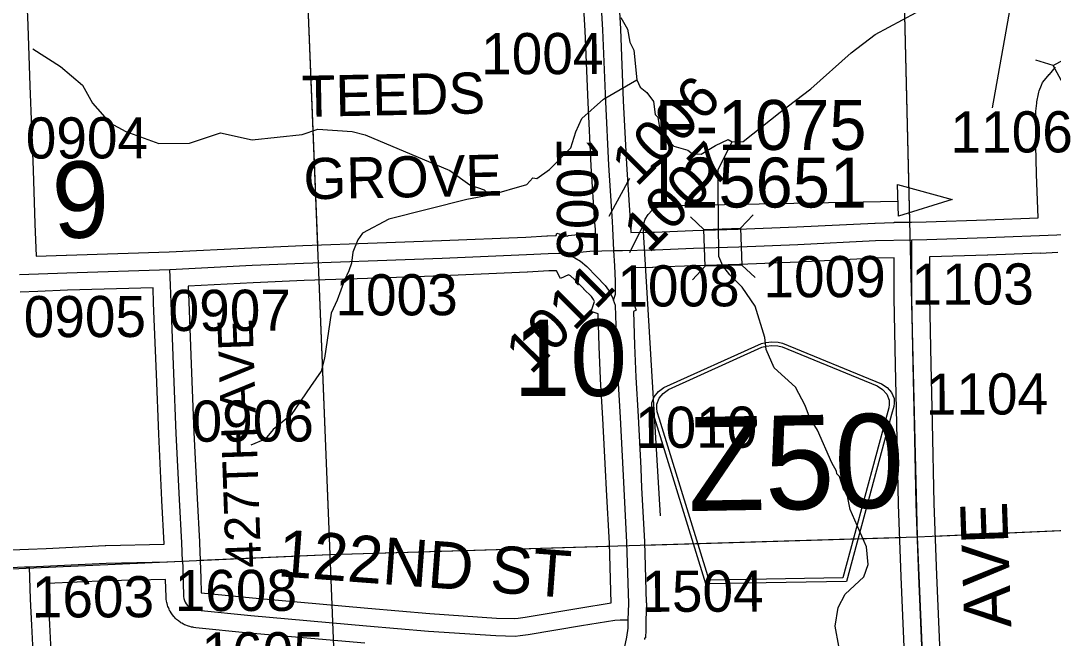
# Model space of a CAD drawing. Extents: x 128.7 to 185.5, y -21.4 to 12.6.
# Drawn here: x 166.287 to 168.046, y 3.333 to 4.385 of the extents above; entities that cross this region are included whole.
import ezdxf

# ---------------------------------------------------------------- set-up
doc = ezdxf.new("R2010")
doc.units = 0
for name, color, linetype in [('tdCoDirctArrow', 7, 'Continuous'), ('tdCoHydroRiver', 7, 'Continuous'), ('tdCoSecRdNmbr', 7, 'Continuous'), ('tdCoSecRdTxt', 7, 'Continuous'), ('tdCoSecRteBand', 7, 'Continuous'), ('tdCoSecRteCL', 7, 'Continuous'), ('tdCoSectLine', 7, 'Continuous'), ('tdCoSectLinePart', 7, 'Continuous'), ('tdCoSectNmbr', 7, 'Continuous'), ('tdCoShieldCoRteHrd', 7, 'Continuous'), ('tdCoStrucSec', 7, 'Continuous'), ('tdCoStrucSecCoName', 7, 'Continuous'), ('tdCoStrucSecFHWANum', 7, 'Continuous'), ('tdCoSurfAsphalt', 7, 'Continuous'), ('tdCoSurfGravel', 7, 'Continuous'), ('tdCoUnicrpTwnTxt', 7, 'Continuous')]:
    doc.layers.add(name, color=color, linetype=linetype)

msp = doc.modelspace()

# ---------------------------------------------------------------- linework, layer by layer
at = {"layer": 'tdCoDirctArrow'}
msp.add_line((167.9424, 4.2364), (168.0271, 4.7182), dxfattribs=at)
msp.add_lwpolyline([(167.7805, 4.1057), (167.8734, 4.0802), (167.782, 4.0519)], close=True, dxfattribs=at)
msp.add_lwpolyline([(167.3768, 3.5421), (167.3476, 4.0256), (167.3476, 4.0325), (167.3486, 4.0394), (167.3509, 4.0469), (167.3555, 4.0548), (167.3624, 4.0619), (167.3693, 4.0661), (167.3798, 4.0697), (167.3888, 4.0703), (167.397, 4.0701), (167.7809, 4.0776)], dxfattribs=at)
at = {"layer": 'tdCoHydroRiver'}
for points in [[(167.6804, 3.3199), (167.6743, 3.3544), (167.6794, 3.3862), (167.6911, 3.4088), (167.7231, 3.4384), (167.7302, 3.4592), (167.7275, 3.4891), (167.6998, 3.5528), (167.6939, 3.581), (167.689, 3.5855), (167.6818, 3.6089), (167.6769, 3.6135), (167.6767, 3.6182), (167.6683, 3.6321), (167.644, 3.688), (167.6305, 3.7096), (167.6234, 3.7298), (167.6064, 3.7608), (167.5704, 3.7941), (167.5566, 3.8251), (167.5542, 3.8456), (167.5379, 3.8986), (167.5161, 3.9309), (167.4948, 3.9522), (167.4831, 3.9676), (167.4762, 3.9831), (167.4748, 4.1015), (167.4752, 4.1315), (167.4987, 4.1782), (167.5176, 4.1789), (167.5804, 4.2287), (167.6325, 4.2686), (167.7012, 4.3297), (167.7426, 4.3613), (167.8122, 4.3988)], [(167.3089, 4.3903), (167.3207, 4.3702), (167.3247, 4.3483), (167.3315, 4.3343), (167.3367, 4.284), (167.3419, 4.2716), (167.3533, 4.2625), (167.3649, 4.2472), (167.3674, 4.2252), (167.3723, 4.2206), (167.3764, 4.1955), (167.3995, 4.1712), (167.4234, 4.1642), (167.4315, 4.1582), (167.4458, 4.1572), (167.4705, 4.1723), (167.4922, 4.1827), (167.4987, 4.1782)], [(166.3078, 4.3367), (166.3547, 4.3069), (166.3922, 4.2751), (166.4092, 4.2442), (166.4389, 4.2106), (166.4663, 4.1958), (166.5223, 4.1758), (166.5744, 4.1761), (166.6274, 4.1939), (166.6815, 4.1817), (166.7664, 4.1912), (166.7929, 4.2001), (166.8515, 4.1959), (166.8738, 4.1905), (167.0182, 4.1295), (167.0522, 4.1055), (167.0762, 4.0969), (167.0861, 4.0878), (167.1488, 4.1057), (167.1595, 4.1174), (167.1659, 4.1162), (167.1875, 4.1314), (167.224, 4.168), (167.2325, 4.1953), (167.2427, 4.218), (167.2794, 4.2513), (167.3367, 4.284)], [(167.0861, 4.0878), (167.0469, 4.0801), (166.9139, 4.0467), (166.869, 4.0229), (166.8615, 4.0116), (166.8528, 3.9907), (166.8504, 3.9717), (166.8461, 3.9589), (166.8388, 3.9428), (166.8259, 3.9092), (166.8157, 3.8867), (166.8043, 3.8105), (166.7988, 3.7882), (166.7808, 3.7623), (166.7479, 3.7137), (166.7173, 3.6888), (166.7036, 3.6725), (166.6788, 3.6621)]]:
    msp.add_lwpolyline(points, dxfattribs=at)
at = {"layer": 'tdCoSecRdNmbr'}
for p, q in [((167.3237, 4.1158), (167.2886, 4.0512)), ((167.3473, 4.0367), (167.324, 3.9897))]:
    msp.add_line(p, q, dxfattribs=at)
at = {"layer": 'tdCoSecRteBand'}
for points in [[(166.2846, 4.7171), (166.289, 4.6101), (166.2937, 4.5076), (166.2937, 4.5075), (166.2937, 4.5075), (166.2991, 4.3768), (166.2991, 4.3767), (166.2991, 4.3765), (166.3026, 4.2736), (166.3085, 4.1309), (166.3085, 4.1307), (166.3085, 4.1305), (166.3109, 4.039), (166.3135, 3.9838)], [(166.3135, 3.9838), (166.3647, 3.9858), (166.3648, 3.9858), (166.365, 3.9858), (166.5401, 3.9911), (166.6799, 3.9982), (166.6799, 3.9982), (166.68, 3.9982), (166.7673, 4.0022), (166.7675, 4.0022), (166.7677, 4.0022), (166.8939, 4.0064), (167.0037, 4.0106), (167.1472, 4.0165), (167.1834, 4.0187), (167.1839, 4.0187), (167.1844, 4.0187), (167.1988, 4.0191), (167.1999, 4.023), (167.2176, 4.0178), (167.2201, 4.019), (167.2254, 4.0195), (167.2532, 4.0223), (167.2544, 4.0225), (167.2556, 4.0225), (167.2661, 4.0227), (167.2658, 4.0298), (167.2651, 4.0408), (167.2587, 4.1368), (167.2586, 4.1371), (167.2586, 4.1374), (167.2535, 4.2454), (167.2535, 4.2455), (167.2534, 4.2456), (167.2485, 4.3676), (167.2456, 4.4156)], [(167.3055, 4.4191), (167.3084, 4.371), (167.3085, 4.3707), (167.3085, 4.3703), (167.3134, 4.2481), (167.3186, 4.1405), (167.3249, 4.0448), (167.3257, 4.0335), (167.3257, 4.0332), (167.3257, 4.0329), (167.3261, 4.0247), (167.3261, 4.0239)], [(167.3261, 4.0239), (167.3617, 4.0247), (167.3664, 4.0248), (167.432, 4.0273), (167.432, 4.0273), (167.432, 4.0273), (167.5092, 4.0299), (167.6092, 4.0338), (167.7415, 4.0403), (167.7419, 4.0403), (167.7423, 4.0403), (167.7741, 4.0411), (167.7748, 4.0411), (167.7748, 4.0419), (167.8044, 4.0419), (167.8294, 4.0425), (167.9319, 4.0458), (168.0202, 4.0491), (168.0172, 4.1236), (168.0171, 4.1238), (168.0171, 4.124), (168.0159, 4.1721), (168.0159, 4.1725), (168.0159, 4.1729), (168.0159, 4.2274), (168.0159, 4.229), (168.0161, 4.2306), (168.0175, 4.2444), (168.0177, 4.2455), (168.0179, 4.2466), (168.0203, 4.2599), (168.0209, 4.2628), (168.0219, 4.2655), (168.0256, 4.2749), (168.0275, 4.2795), (168.0306, 4.2832), (168.0388, 4.2929), (168.039, 4.2931), (168.0391, 4.2933), (168.0497, 4.3053)], [(167.7923, 3.3058), (167.7867, 3.4384), (167.7867, 3.4385), (167.7867, 3.4386), (167.7822, 3.5612), (167.7822, 3.5614), (167.7822, 3.5616), (167.7792, 3.6992), (167.777, 3.7984), (167.777, 3.7984), (167.777, 3.7984), (167.7748, 3.9131), (167.7748, 3.9134), (167.7748, 3.9137), (167.7748, 3.9811), (167.7441, 3.9804), (167.612, 3.9738), (167.6119, 3.9738), (167.6117, 3.9738), (167.5114, 3.9699), (167.5114, 3.9699), (167.5113, 3.9699), (167.4341, 3.9673), (167.3686, 3.9649), (167.3637, 3.9647), (167.3635, 3.9647), (167.3632, 3.9647), (167.3289, 3.9639), (167.3299, 3.9429), (167.3299, 3.9422), (167.3299, 3.9415), (167.3299, 3.9191), (167.3299, 3.9144), (167.3285, 3.9099), (167.3285, 3.9098), (167.3354, 3.8917), (167.3305, 3.8898), (167.3323, 3.8327), (167.3345, 3.7782), (167.3387, 3.7112), (167.3387, 3.711), (167.3387, 3.7108), (167.3432, 3.6228), (167.3432, 3.6227), (167.3432, 3.6226), (167.3446, 3.5895), (167.3496, 3.4984), (167.3496, 3.498), (167.3496, 3.4976), (167.3525, 3.394), (167.3526, 3.394), (167.3526, 3.3938), (167.3529, 3.3938), (167.3519, 3.3639), (167.3516, 3.3498), (167.3515, 3.3482), (167.3512, 3.3341), (167.3509, 3.3341), (167.3509, 3.3338), (167.3496, 3.3338), (167.3493, 3.3317)], [(168.0534, 3.9903), (168.0238, 3.9884), (168.0238, 3.9892), (167.934, 3.9858), (167.9339, 3.9858), (167.9338, 3.9858), (167.8355, 3.9827), (167.8355, 3.9826), (167.8348, 3.9826), (167.8348, 3.914), (167.837, 3.7997), (167.8392, 3.7006), (167.8392, 3.7005), (167.8392, 3.7005), (167.8422, 3.5631), (167.8466, 3.4409), (167.8523, 3.3087)], [(167.1281, 3.3671), (167.1341, 3.3678), (167.1464, 3.3697), (167.2374, 3.3847), (167.2925, 3.3938), (167.2896, 3.4955), (167.2847, 3.5864), (167.2847, 3.5865), (167.2847, 3.5867), (167.2832, 3.6199), (167.2788, 3.7076), (167.2746, 3.7748), (167.2746, 3.7751), (167.2746, 3.7754), (167.2724, 3.8304), (167.2724, 3.8305), (167.2724, 3.8307), (167.2706, 3.8858), (167.2589, 3.8895), (167.2645, 3.9069), (167.2627, 3.9099), (167.2592, 3.915), (167.2464, 3.928), (167.2464, 3.9281), (167.2463, 3.9281), (167.2305, 3.9444), (167.2232, 3.9506), (167.2202, 3.9524), (167.2064, 3.9456), (167.1998, 3.9591), (167.1865, 3.9588), (167.1505, 3.9566), (167.1502, 3.9565), (167.1499, 3.9565), (167.0062, 3.9506), (167.0061, 3.9506), (167.0061, 3.9506), (166.8961, 3.9464), (166.896, 3.9464), (166.8959, 3.9464), (166.7699, 3.9422), (166.6828, 3.9383), (166.5724, 3.9327), (166.5733, 3.906), (166.5781, 3.7854), (166.5781, 3.7854), (166.5781, 3.7853), (166.582, 3.6836), (166.5875, 3.5714), (166.5914, 3.4975), (166.5914, 3.4973), (166.5914, 3.4971), (166.5915, 3.496), (166.5915, 3.496), (166.5915, 3.496), (166.5927, 3.466), (166.5939, 3.4361), (166.5939, 3.4361), (166.5939, 3.436), (166.5937, 3.436), (166.5945, 3.411), (166.6817, 3.4022), (166.8785, 3.3847), (166.9839, 3.3756), (167.0975, 3.368), (167.1281, 3.3671)], [(166.2706, 3.4841), (166.3005, 3.4852), (166.3304, 3.4866), (166.4312, 3.4913), (166.4316, 3.4913), (166.4319, 3.4913), (166.5315, 3.4937), (166.5315, 3.4945), (166.5275, 3.5683), (166.5275, 3.5684), (166.5275, 3.5684), (166.5221, 3.6809), (166.5221, 3.681), (166.5221, 3.6812), (166.5181, 3.783), (166.5133, 3.9037), (166.5133, 3.9038), (166.5133, 3.9039), (166.5124, 3.9302), (166.3669, 3.9259), (166.316, 3.9239), (166.2861, 3.9227)], [(166.8732, 3.325), (166.6762, 3.3425), (166.676, 3.3425), (166.6758, 3.3425), (166.5855, 3.3516), (166.5854, 3.3516), (166.5853, 3.3516), (166.5821, 3.352), (166.5801, 3.3522), (166.5782, 3.3527), (166.575, 3.3535), (166.5731, 3.3539), (166.5712, 3.3546), (166.5682, 3.3558), (166.5663, 3.3565), (166.5646, 3.3575), (166.5617, 3.3591), (166.56, 3.36), (166.5584, 3.3612), (166.5558, 3.3631), (166.5542, 3.3643), (166.5527, 3.3657), (166.5504, 3.3679), (166.5489, 3.3693), (166.5477, 3.3708), (166.5457, 3.3734), (166.5444, 3.375), (166.5434, 3.3766), (166.5417, 3.3795), (166.5407, 3.3811), (166.5399, 3.3829), (166.5386, 3.386), (166.5378, 3.3878), (166.5372, 3.3897), (166.5363, 3.3928), (166.5358, 3.3947), (166.5355, 3.3967), (166.535, 3.3999), (166.5347, 3.4017), (166.5347, 3.4035), (166.5338, 3.4337), (166.4337, 3.4313), (166.3329, 3.4267), (166.334, 3.4014), (166.3362, 3.3572), (166.3362, 3.3572), (166.3362, 3.3571), (166.3401, 3.2777)]]:
    msp.add_lwpolyline(points, dxfattribs=at)
at = {"layer": 'tdCoSecRteCL'}
for points in [[(167.2975, 3.9933), (167.2958, 4.0315), (167.295, 4.0428), (167.2886, 4.1388), (167.2834, 4.2468), (167.2785, 4.3691), (167.2755, 4.4175), (167.2721, 4.4885), (167.2701, 4.5252), (167.2671, 4.6009), (167.2627, 4.6737), (167.2588, 4.7709), (167.2558, 4.8261), (167.2531, 4.8552), (167.2533, 4.8715), (167.2511, 4.9309), (167.2489, 4.9573), (167.2477, 4.9723), (167.2435, 4.9896), (167.2215, 5.0323), (167.184, 5.0996), (167.1103, 5.235), (167.0331, 5.3745)], [(167.2975, 3.9933), (167.3119, 3.9936), (167.3626, 3.9947), (167.3675, 3.9949), (167.4331, 3.9973), (167.5103, 3.9999), (167.6105, 4.0038), (167.743, 4.0103), (167.8048, 4.0119)], [(167.8048, 4.0119), (167.8302, 4.0125), (167.9329, 4.0158), (168.0519, 4.0202)], [(167.8223, 3.307), (167.8166, 3.4397), (167.8122, 3.5623), (167.8092, 3.6999), (167.807, 3.799), (167.8048, 3.9137), (167.8048, 4.0119)], [(167.2203, 3.9857), (167.2284, 3.9897), (167.2562, 3.9925), (167.2975, 3.9933)], [(167.2967, 3.9089), (167.2999, 3.9191), (167.2999, 3.9415), (167.2987, 3.9677), (167.2975, 3.9933)], [(166.5413, 3.9611), (166.6814, 3.9683), (166.7687, 3.9722), (166.8949, 3.9764), (167.0049, 3.9806), (167.1487, 3.9865), (167.1852, 3.9887), (167.2035, 3.9892), (167.2126, 3.988), (167.2203, 3.9857)], [(167.2203, 3.9857), (167.2227, 3.985), (167.2306, 3.9811), (167.2407, 3.9752), (167.251, 3.9663), (167.2678, 3.949), (167.2824, 3.9342), (167.288, 3.9261), (167.294, 3.916), (167.2967, 3.9089)], [(166.2849, 3.9527), (166.3659, 3.9558), (166.5413, 3.9611)], [(166.5627, 3.4648), (166.5614, 3.4959), (166.5575, 3.5699), (166.5521, 3.6823), (166.5481, 3.7842), (166.5433, 3.9049), (166.5423, 3.9345), (166.5413, 3.9611)], [(167.3219, 3.3647), (167.3226, 3.3929), (167.3196, 3.4967), (167.3147, 3.588), (167.3132, 3.6213), (167.3088, 3.7093), (167.3046, 3.7766), (167.3023, 3.8316), (167.3001, 3.8999), (167.2967, 3.9089)], [(164.807, 3.3986), (164.8171, 3.3999), (164.9303, 3.4019), (165.0926, 3.4078), (165.2358, 3.4122), (165.355, 3.4157), (165.4849, 3.4196), (165.6398, 3.4251), (165.7678, 3.4298), (165.8319, 3.4315), (165.9784, 3.4384), (166.1009, 3.4455), (166.1734, 3.4497), (166.2938, 3.4549), (166.3018, 3.4553)], [(166.3018, 3.4553), (166.4326, 3.4613), (166.5369, 3.4638), (166.5627, 3.4648)], [(166.3238, 2.9516), (166.3225, 2.984), (166.3208, 3.0272), (166.3168, 3.1283), (166.3126, 3.2092), (166.3101, 3.2763), (166.3062, 3.3557), (166.304, 3.4), (166.3018, 3.4553)], [(166.5627, 3.4648), (166.5632, 3.4542), (166.5646, 3.4044), (166.5651, 3.4012), (166.5661, 3.398), (166.5674, 3.395), (166.5691, 3.3922), (166.5711, 3.3896), (166.5735, 3.3873), (166.5762, 3.3854), (166.579, 3.3838), (166.5821, 3.3826), (166.5853, 3.3818), (166.5886, 3.3815), (166.6788, 3.3723), (166.8759, 3.3548), (166.9817, 3.3457), (167.0961, 3.3381), (167.1294, 3.3371), (167.138, 3.3381), (167.1511, 3.34), (167.2423, 3.3551), (167.2988, 3.3645), (167.3082, 3.3652), (167.3219, 3.3647)], [(167.0941, 2.9186), (167.0952, 2.9244), (167.0977, 2.9316), (167.1005, 2.9387), (167.1038, 2.9456), (167.1074, 2.9523), (167.1115, 2.9588), (167.1159, 2.965), (167.1206, 2.971), (167.1356, 2.9868), (167.163, 3.0134), (167.2099, 3.0622), (167.2205, 3.0753), (167.2328, 3.096), (167.2446, 3.1224), (167.2533, 3.1461), (167.294, 3.2573), (167.3152, 3.3167), (167.3196, 3.3357), (167.3216, 3.3505), (167.3219, 3.3647)]]:
    msp.add_lwpolyline(points, dxfattribs=at)
at = {"layer": 'tdCoSectLine'}
for points in [[(167.7896, 4.5119), (167.8138, 3.5062)], [(166.7733, 4.4796), (166.8133, 3.4762)], [(167.8138, 3.5062), (168.8101, 3.5503)], [(166.8133, 3.4762), (167.8138, 3.5062)], [(167.8138, 3.5062), (167.8571, 2.503)], [(165.7916, 3.4304), (166.8133, 3.4762)], [(166.8133, 3.4762), (166.8531, 2.4742)]]:
    msp.add_lwpolyline(points, dxfattribs=at)
at = {"layer": 'tdCoSectLinePart'}
for points in [[(167.7896, 4.5119), (167.8009, 4.0422)], [(166.7733, 4.4796), (166.7923, 4.0031)], [(166.7947, 3.9431), (166.8133, 3.4762)], [(167.844, 3.5075), (168.8101, 3.5503)], [(167.3494, 3.4923), (167.7841, 3.5053)], [(166.8133, 3.4762), (167.2894, 3.4905)], [(166.5921, 3.4663), (166.8133, 3.4762)], [(166.8133, 3.4762), (166.8168, 3.3903)]]:
    msp.add_lwpolyline(points, dxfattribs=at)
at = {"layer": 'tdCoShieldCoRteHrd'}
for points in [[(167.4539, 3.4261), (167.367, 3.7075), (167.3629, 3.7206), (167.3621, 3.7265), (167.362, 3.7343), (167.366, 3.7447), (167.3732, 3.7533), (167.3826, 3.7602), (167.5486, 3.8354), (167.5561, 3.8372), (167.5665, 3.8383), (167.5769, 3.8375), (167.5845, 3.836), (167.753, 3.7666), (167.7627, 3.7601), (167.7701, 3.7518), (167.7745, 3.7415), (167.7747, 3.7337), (167.774, 3.7278), (167.7704, 3.7146), (167.6934, 3.4303)], [(167.4597, 3.4326), (167.3751, 3.7064), (167.3712, 3.719), (167.3704, 3.7246), (167.3703, 3.7321), (167.3742, 3.7421), (167.381, 3.7503), (167.3901, 3.7569), (167.5494, 3.8291), (167.5566, 3.8308), (167.5666, 3.8319), (167.5766, 3.8312), (167.5839, 3.8298), (167.7456, 3.7631), (167.7549, 3.7569), (167.7621, 3.7488), (167.7663, 3.739), (167.7664, 3.7315), (167.7658, 3.7258), (167.7623, 3.7132), (167.6874, 3.4365)]]:
    msp.add_lwpolyline(points, close=True, dxfattribs=at)
at = {"layer": 'tdCoStrucSec'}
for p, q in [((168.0457, 4.3084), (168.0157, 4.3172)), ((167.4506, 4.0292), (167.4277, 4.0506)), ((167.5131, 4.0313), (167.5345, 4.0542)), ((167.4527, 3.9666), (167.4313, 3.9438)), ((167.5153, 3.9688), (167.5381, 3.9474))]:
    msp.add_line(p, q, dxfattribs=at)
for points in [[(168.0457, 4.3084), (168.1006, 4.3385), (168.1307, 4.2835), (168.0757, 4.2535)], [(167.4506, 4.0292), (167.5131, 4.0313), (167.5153, 3.9688), (167.4527, 3.9666)]]:
    msp.add_lwpolyline(points, close=True, dxfattribs=at)
at = {"layer": 'tdCoSurfAsphalt'}
for points in [[(167.2975, 3.9933), (167.2958, 4.0315), (167.295, 4.0428)], [(167.2203, 3.9857), (167.2284, 3.9897), (167.2562, 3.9925), (167.2975, 3.9933)], [(167.2967, 3.9089), (167.2999, 3.9191), (167.2999, 3.9415), (167.2987, 3.9677), (167.2975, 3.9933)], [(167.2975, 3.9933), (167.3119, 3.9936), (167.3626, 3.9947), (167.3675, 3.9949)], [(166.2849, 3.9527), (166.3659, 3.9558), (166.5413, 3.9611), (166.6814, 3.9683), (166.7687, 3.9722), (166.8949, 3.9764), (167.0049, 3.9806), (167.1487, 3.9865), (167.1852, 3.9887), (167.2035, 3.9892), (167.2126, 3.988), (167.2203, 3.9857)], [(167.2203, 3.9857), (167.2227, 3.985), (167.2306, 3.9811), (167.2407, 3.9752), (167.251, 3.9663), (167.2678, 3.949), (167.2824, 3.9342), (167.288, 3.9261), (167.294, 3.916), (167.2967, 3.9089)], [(167.3152, 3.3167), (167.3196, 3.3357), (167.3216, 3.3505), (167.3219, 3.3647), (167.3226, 3.3929), (167.3196, 3.4967), (167.3147, 3.588), (167.3132, 3.6213), (167.3088, 3.7093), (167.3046, 3.7766), (167.3023, 3.8316), (167.3001, 3.8999), (167.2967, 3.9089)]]:
    msp.add_lwpolyline(points, dxfattribs=at)
at = {"layer": 'tdCoSurfGravel'}
for points in [[(167.295, 4.0428), (167.2886, 4.1388), (167.2834, 4.2468), (167.2785, 4.3691), (167.2755, 4.4175), (167.2721, 4.4885), (167.2701, 4.5252), (167.2671, 4.6009), (167.2627, 4.6737), (167.2588, 4.7709), (167.2558, 4.8261), (167.2531, 4.8552), (167.2533, 4.8715), (167.2511, 4.9309), (167.2489, 4.9573), (167.2477, 4.9723), (167.2435, 4.9896), (167.2215, 5.0323), (167.184, 5.0996), (167.1103, 5.235), (167.0331, 5.3745), (166.9912, 5.4507), (166.9794, 5.4609), (166.9713, 5.4671)], [(167.8048, 4.0119), (167.8302, 4.0125), (167.9329, 4.0158), (168.0519, 4.0202), (168.0719, 4.021), (168.1611, 4.023), (168.2376, 4.0243), (168.3503, 4.0295), (168.4671, 4.034), (168.5924, 4.0384), (168.6422, 4.041), (168.6772, 4.0406), (168.6944, 4.0393), (168.7146, 4.0369), (168.7303, 4.0327), (168.7492, 4.0271), (168.7642, 4.0208), (168.7794, 4.0123), (168.7969, 3.999)], [(167.3675, 3.9949), (167.4331, 3.9973), (167.5103, 3.9999), (167.6105, 4.0038), (167.743, 4.0103), (167.8048, 4.0119)], [(167.8368, 3.0173), (167.8373, 3.0184), (167.8378, 3.0208), (167.8379, 3.0232), (167.8376, 3.0257), (167.8346, 3.0888), (167.8297, 3.1941), (167.8223, 3.307), (167.8166, 3.4397), (167.8122, 3.5623), (167.8092, 3.6999), (167.807, 3.799), (167.8048, 3.9137), (167.8048, 4.0119)], [(166.5627, 3.4648), (166.5614, 3.4959), (166.5575, 3.5699), (166.5521, 3.6823), (166.5481, 3.7842), (166.5433, 3.9049), (166.5423, 3.9345), (166.5413, 3.9611)], [(164.807, 3.3986), (164.8171, 3.3999), (164.9303, 3.4019), (165.0926, 3.4078), (165.2358, 3.4122), (165.355, 3.4157), (165.4849, 3.4196), (165.6398, 3.4251), (165.7678, 3.4298), (165.8319, 3.4315), (165.9784, 3.4384), (166.1009, 3.4455), (166.1734, 3.4497), (166.2938, 3.4549), (166.3018, 3.4553), (166.4326, 3.4613), (166.5369, 3.4638), (166.5627, 3.4648)], [(166.3667, 1.9536), (166.3656, 1.9682), (166.3637, 2.0504), (166.3609, 2.1305), (166.3575, 2.2294), (166.3548, 2.3231), (166.3518, 2.385), (166.3439, 2.4876), (166.3383, 2.5663), (166.336, 2.6269), (166.3331, 2.7199), (166.3311, 2.7769), (166.3264, 2.8896), (166.3238, 2.9516), (166.3225, 2.984), (166.3208, 3.0272), (166.3168, 3.1283), (166.3126, 3.2092), (166.3101, 3.2763), (166.3062, 3.3557), (166.304, 3.4), (166.3018, 3.4553)], [(166.5627, 3.4648), (166.5632, 3.4542), (166.5646, 3.4044), (166.5651, 3.4012), (166.5661, 3.398), (166.5674, 3.395), (166.5691, 3.3922), (166.5711, 3.3896), (166.5735, 3.3873), (166.5762, 3.3854), (166.579, 3.3838), (166.5821, 3.3826), (166.5853, 3.3818), (166.5886, 3.3815), (166.6788, 3.3723), (166.8759, 3.3548), (166.9817, 3.3457), (167.0961, 3.3381), (167.1294, 3.3371), (167.138, 3.3381), (167.1511, 3.34), (167.2423, 3.3551), (167.2988, 3.3645), (167.3082, 3.3652), (167.3219, 3.3647)]]:
    msp.add_lwpolyline(points, dxfattribs=at)

# ---------------------------------------------------------------- texts
at = {"layer": 'tdCoSecRdNmbr'}
for s, rotation, p in [('1004', 0.126, (167.0714, 4.2934)), ('1006', 45.1255, (167.3363, 4.1001)), ('0904', 0.1256, (166.2958, 4.15)), ('1106', 0.1265, (167.8708, 4.1601)), ('1005', 270.1258, (167.2001, 4.1861)), ('1007', 45.1255, (167.3565, 3.9871)), ('1009', 0.1263, (167.5521, 3.9138)), ('1011', 45.1255, (167.1559, 3.7807)), ('1008', 0.126, (167.3033, 3.8981)), ('1103', 0.1264, (167.8043, 3.9012)), ('1003', 0.126, (166.8232, 3.8829)), ('0907', 0.1258, (166.5391, 3.8565)), ('0905', 0.1256, (166.2923, 3.8459)), ('1104', 0.1264, (167.8287, 3.7141)), ('0906', 0.1258, (166.5782, 3.6681)), ('1010', 0.126, (167.3334, 3.6575)), ('1608', 0.1256, (166.5495, 3.3798)), ('1504', 0.126, (167.3442, 3.3785)), ('1603', 0.1256, (166.3061, 3.3689)), ('1605', 0.1258, (166.5951, 3.2736))]:
    msp.add_text(s, height=0.07, rotation=rotation, dxfattribs=at).set_placement(p)
at = {"layer": 'tdCoSecRdTxt'}
for s, height, rotation, p in [('427TH AVE', 0.06, 92, (166.6967, 3.4544)), ('442ND AVE', 0.08, 92, (167.9869, 2.9903)), ('122ND ST', 0.08, 355.7283, (166.7232, 3.4393))]:
    msp.add_text(s, height=height, rotation=rotation, dxfattribs=at).set_placement(p)
at = {"layer": 'tdCoSectNmbr'}
for s, rotation, p in [('9', 2.4139, (166.3435, 4.0133)), ('10', 0.126, (167.1266, 3.7457))]:
    msp.add_text(s, height=0.13, rotation=rotation, dxfattribs=at).set_placement(p)
at = {"layer": 'tdCoShieldCoRteHrd'}
msp.add_text('Z50', height=0.16, rotation=1, dxfattribs=at).set_placement((167.4244, 3.5499))
at = {"layer": 'tdCoStrucSecCoName'}
msp.add_text('F-1075', height=0.085, dxfattribs=at).set_placement((167.3673, 4.1647))
at = {"layer": 'tdCoStrucSecFHWANum'}
msp.add_text('125651', height=0.085, dxfattribs=at).set_placement((167.3491, 4.0667))
at = {"layer": 'tdCoUnicrpTwnTxt'}
for s, p in [('TEEDS', (166.7667, 4.2208)), ('GROVE', (166.7694, 4.0805))]:
    msp.add_text(s, height=0.07, rotation=1.1258, dxfattribs=at).set_placement(p)

doc.saveas('drawing.dxf')
